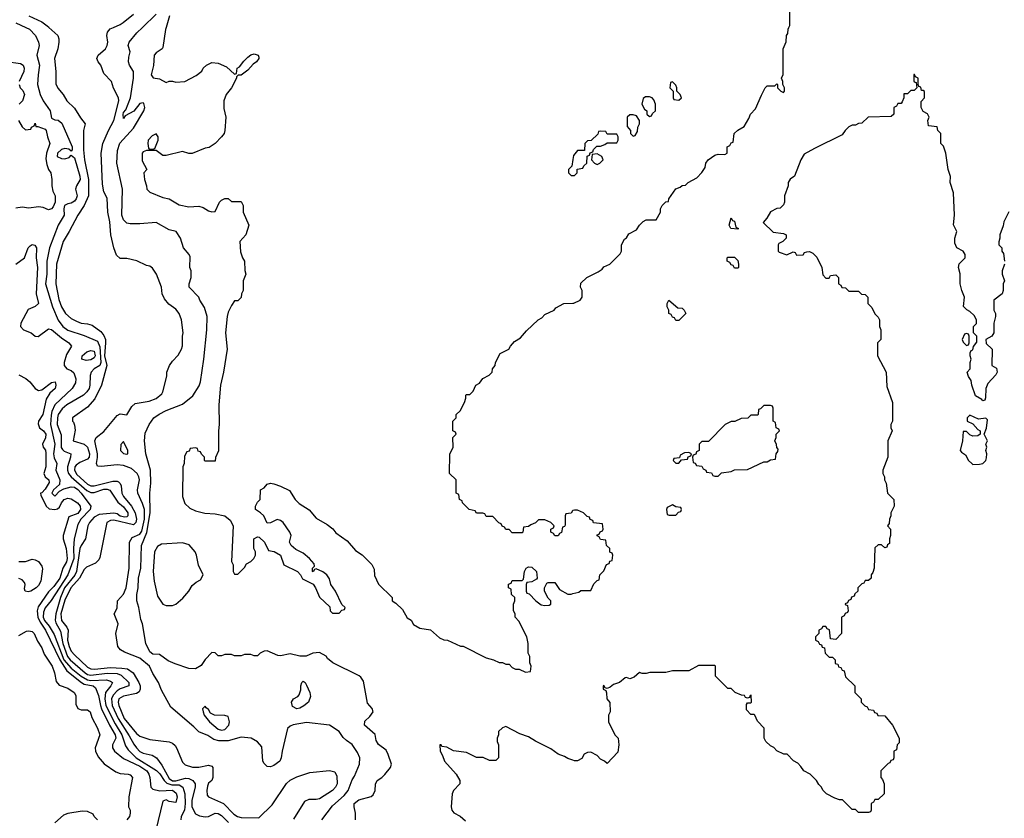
# Model space of a CAD drawing. Header units: inches. Extents: x 1793402 to 1900366, y 320852 to 470679.
# Tile 494 of 604: x 1886614 to 1892642, y 375159 to 380047. Entities that reach past the tile are written whole.
import ezdxf

# ---------------------------------------------------------------- set-up
doc = ezdxf.new("R2010")
doc.units = ezdxf.units.IN
doc.header["$MEASUREMENT"] = 0
for name, color, linetype in [('B8387', 7, 'Continuous'), ('B8388', 7, 'Continuous'), ('B8397', 7, 'Continuous'), ('B8398', 7, 'Continuous')]:
    doc.layers.add(name, color=color, linetype=linetype)

msp = doc.modelspace()

# ---------------------------------------------------------------- linework, layer by layer
at = {"layer": 'B8387', "color": 4}
for points, elevation in [([(1886652.3, 380000), (1886674, 379990), (1886710.7, 379950), (1886730.4, 379910.4), (1886732.7, 379890), (1886718.9, 379830), (1886736.5, 379770), (1886726.7, 379710), (1886723.7, 379650), (1886739.5, 379590), (1886758.7, 379550), (1886801.6, 379490), (1886810, 379444.7), (1886830, 379434.8), (1886850, 379433.4), (1886873.1, 379413.1), (1886935.5, 379270), (1886936, 379250), (1886930, 379242), (1886915.5, 379255.5), (1886890, 379259.5), (1886870, 379252.3), (1886846.4, 379230), (1886843, 379210), (1886870, 379197.6), (1886890, 379195.8), (1886916.4, 379203.6), (1886930, 379218), (1886950, 379202.8), (1886982.8, 379090), (1886984.6, 379070), (1886961.7, 379030), (1886956.5, 379010), (1886966, 378970), (1886960.5, 378950), (1886950, 378936), (1886930, 378923.7), (1886910, 378920.9), (1886888.5, 378910), (1886883.7, 378890), (1886887, 378850), (1886850.4, 378790), (1886796.5, 378650), (1886779.6, 378570), (1886779.6, 378490), (1886772, 378430), (1886815.6, 378290), (1886850, 378208), (1886879.3, 378170), (1886910, 378146.4), (1887010, 378114.4), (1887090, 378079.1), (1887104.5, 378044.5), (1887111.2, 377948.8), (1887104.9, 377930), (1887070.3, 377909.7), (1887052.7, 377890), (1887046.7, 377870), (1887043.7, 377810), (1887038.7, 377790), (1887026, 377770), (1887004.9, 377750), (1886903.8, 377690), (1886875.3, 377664.7), (1886850.3, 377630), (1886845.2, 377610), (1886844.2, 377570), (1886867.2, 377507.2), (1886869.2, 377429.2), (1886876, 377416), (1886887.4, 377407.4), (1886926.8, 377390), (1886925.5, 377370), (1886906.3, 377310), (1886906, 377290), (1886912.6, 377270), (1886928.5, 377248.5), (1887025, 377165), (1887050, 377153.2), (1887070, 377154.2), (1887130, 377174.2), (1887150, 377173.8), (1887166.8, 377166.8), (1887214.9, 377094.9), (1887250, 377065.5), (1887276, 377030), (1887276.4, 377010), (1887270, 377004.2), (1887257.1, 377002.9), (1887230, 377008.9), (1887210, 377023), (1887190, 377027.4), (1887101.7, 377018.3), (1887070, 377001.6), (1887041.6, 376970), (1887030.5, 376950), (1887018, 376870), (1886990, 376829.2), (1886983.1, 376810), (1886962.3, 376670), (1886952.3, 376647.7), (1886889.3, 376570), (1886863.2, 376510), (1886835.2, 376410), (1886832.1, 376372.1), (1886835.5, 376355.5), (1886864.2, 376304.2), (1886879, 376230), (1886907.3, 376150), (1886922.8, 376130), (1887015.6, 376050), (1887030, 376040.2), (1887050, 376034.5), (1887150, 376048.5), (1887210, 376046), (1887236, 376036), (1887282, 375990), (1887282.8, 375970), (1887230, 375951.1), (1887210, 375939.2), (1887186.1, 375913.9), (1887176.5, 375890), (1887181.1, 375850), (1887216.8, 375770), (1887285.1, 375665.1), (1887312.4, 375612.4), (1887330, 375590.4), (1887350, 375568.7), (1887370, 375558.4), (1887424.9, 375544.9), (1887451, 375530), (1887484.6, 375484.6), (1887530, 375402), (1887549.6, 375389.6), (1887570, 375388.3), (1887630, 375406), (1887650, 375402.4), (1887674.8, 375390), (1887687.7, 375370), (1887688, 375350), (1887669.1, 375270), (1887669, 375230), (1887690, 375186), (1887714.6, 375174.6), (1887750, 375168.7), (1887770, 375170.4), (1887810, 375190.5), (1887830, 375188), (1887850, 375175.5), (1887893, 375133)], 192), ([(1886793.2, 380000), (1886846.8, 379950), (1886854, 379930), (1886853.4, 379910), (1886847.7, 379870), (1886827.3, 379810), (1886834.9, 379730), (1886835.2, 379655.2), (1886848.1, 379628.1), (1886881, 379590), (1886902.8, 379550), (1886950, 379506.8), (1886986, 379446), (1887014.8, 379410), (1887004.4, 379370), (1887004.6, 379250), (1887010.3, 379190), (1887034.7, 379070), (1887035.3, 378970), (1887010, 378909.4), (1886970.4, 378850), (1886917.1, 378750), (1886879.5, 378690), (1886838.7, 378550), (1886836.5, 378430), (1886854.8, 378334.8), (1886870.4, 378290), (1886894.9, 378250), (1886930, 378219.3), (1886961.2, 378201.2), (1886990, 378190.4), (1887030, 378186.4), (1887057, 378177), (1887110, 378139.5), (1887130, 378114.4), (1887139, 378090), (1887139.8, 378070), (1887133.1, 377990), (1887148.6, 377930), (1887114.9, 377810), (1887073.7, 377726.3), (1887030, 377676), (1886938, 377610), (1886938, 377590), (1886944.5, 377584.5), (1886950, 377566), (1886954.5, 377534.5), (1886941, 377470), (1887010, 377449), (1887030.1, 377430), (1887042.6, 377390), (1887039.7, 377370), (1887030, 377357.2), (1886982.1, 377337.9), (1886960, 377320), (1886952.6, 377310), (1886950.2, 377290), (1886964.3, 377264.3), (1887030, 377203.6), (1887050, 377193.6), (1887070, 377193.4), (1887183.7, 377223.7), (1887210, 377223.1), (1887218.2, 377218.2), (1887228.9, 377208.9), (1887234.8, 377194.8), (1887239.6, 377150), (1887250.2, 377130), (1887298.6, 377070), (1887322.2, 377030), (1887329.2, 376990), (1887325.3, 376970), (1887310, 376955.6), (1887190, 376983.5), (1887170, 376981.3), (1887148, 376970), (1887104.9, 376755.1), (1887098.5, 376741.5), (1887079.3, 376720.7), (1887023.8, 376696.2), (1887010, 376681.2), (1886979.6, 376630), (1886926.4, 376570), (1886890, 376494), (1886865.9, 376410), (1886870.3, 376370), (1886902, 376330), (1886910.3, 376310), (1886907.6, 376250), (1886916.9, 376210), (1886930, 376182), (1886950, 376159.5), (1887030, 376084), (1887050, 376073.6), (1887071.3, 376071.3), (1887170, 376082.9), (1887239, 376079), (1887274.4, 376074.4), (1887308.4, 376050), (1887343.2, 375990), (1887351.2, 375970), (1887352.2, 375950), (1887345.7, 375934.3), (1887330, 375922.6), (1887250, 375906.6), (1887222, 375890), (1887216.9, 375870), (1887220.8, 375850), (1887254.3, 375770), (1887330, 375677.6), (1887350, 375662.4), (1887410, 375642), (1887530, 375627.7), (1887550, 375618.8), (1887565.5, 375605.5), (1887574.8, 375590), (1887610, 375502), (1887626.8, 375486.8), (1887672.5, 375472.5), (1887710, 375472.2), (1887770, 375484), (1887790, 375478), (1887796, 375470), (1887797.3, 375410), (1887791, 375390), (1887770, 375374), (1887763.4, 375356.6), (1887759.1, 375330), (1887761.4, 375301.4), (1887770.7, 375290.7), (1887862, 375250), (1887925.3, 375185.3), (1887947.7, 375170), (1887970, 375164), (1888078, 375162), (1888159, 375241), (1888247.3, 375372.7), (1888270, 375392.7), (1888310, 375412.7), (1888390, 375440.5), (1888510, 375452.7), (1888543.5, 375443.5), (1888556.4, 375416.4), (1888556.9, 375370), (1888547, 375350), (1888528.5, 375330), (1888450, 375278.8), (1888430, 375274.2), (1888385.3, 375274.7), (1888358.5, 375261.5), (1888290, 375154.7)], 196), ([(1888464.9, 375150), (1888530, 375235.1), (1888601.4, 375298.6), (1888626, 375330), (1888650, 375395.1), (1888663.6, 375416.4), (1888694, 375490), (1888696.3, 375530), (1888683.1, 375563.1), (1888650.3, 375610.3), (1888614.6, 375634.6), (1888594.4, 375654.4), (1888570.4, 375690.4), (1888510.4, 375730.4), (1888370, 375744.9), (1888289.4, 375730.6), (1888270, 375722.8), (1888254, 375710), (1888220.7, 375570), (1888215.1, 375530), (1888206, 375510), (1888170, 375481.6), (1888150, 375474.9), (1888130, 375477.1), (1888110, 375494), (1888102, 375510), (1888096.1, 375596.1), (1888070, 375627.3), (1888030.5, 375650.5), (1887970, 375655.5), (1887890, 375633.7), (1887834, 375634), (1887802, 375642), (1887766.4, 375666.4), (1887710, 375688), (1887679.9, 375719.9), (1887538.8, 375838.8), (1887483.2, 375943.2), (1887464.6, 375990), (1887430, 376045.5), (1887408.7, 376090), (1887350, 376140.3), (1887256.7, 376176.7), (1887231.3, 376190), (1887216, 376210), (1887202, 376290), (1887217.3, 376350), (1887192, 376410), (1887210, 376446), (1887214, 376490), (1887249.1, 376530.9), (1887265.3, 376570), (1887284.4, 376690), (1887286.7, 376850), (1887302.4, 376877.6), (1887350, 376898.7), (1887362.6, 376917.4), (1887378.1, 376990), (1887377.7, 377050), (1887366.5, 377086.5), (1887338, 377150), (1887334.9, 377170), (1887347.4, 377230), (1887344.2, 377250), (1887334.4, 377270), (1887299.7, 377299.7), (1887250, 377319), (1887210, 377322.8), (1887112.8, 377312.8), (1887090, 377314.8), (1887084.9, 377330), (1887091.3, 377368.7), (1887090.2, 377390), (1887074.4, 377470), (1887082.8, 377490), (1887130, 377526), (1887210, 377625.2), (1887230, 377635.3), (1887270, 377629), (1887301.1, 377678.9), (1887321.1, 377698.9), (1887407.1, 377712.9), (1887450, 377729.2), (1887483.5, 377756.5), (1887491, 377770), (1887515.3, 377864.7), (1887516, 377890), (1887531.3, 377930), (1887550, 377958), (1887585.4, 377994.6), (1887604.7, 378030), (1887611.1, 378051.1), (1887611.3, 378110), (1887616, 378130), (1887604, 378210), (1887590.7, 378250), (1887570, 378276), (1887527.1, 378307.1), (1887499.8, 378339.8), (1887486.8, 378370), (1887482.8, 378410), (1887450.8, 378490), (1887426.4, 378526.4), (1887410, 378538), (1887390, 378542), (1887331.1, 378571.1), (1887270, 378584.7), (1887230, 378586), (1887206.6, 378606.6), (1887190, 378651.3), (1887172.2, 378730), (1887166.4, 378810), (1887154.4, 378870), (1887150, 378954), (1887130, 378994), (1887120.4, 379040.4), (1887113.7, 379230), (1887122.4, 379290), (1887157.8, 379370), (1887191.1, 379430), (1887221.6, 379550), (1887219.1, 379570), (1887188.1, 379628.1), (1887176, 379670), (1887130, 379718), (1887111, 379770), (1887094.8, 379790), (1887086.8, 379810), (1887094, 379830), (1887138.8, 379870), (1887150, 379888.7), (1887153, 379910), (1887148, 379950), (1887152.7, 379970), (1887168.8, 379991.2), (1887188.9, 380000)], 204), ([(1888670.9, 375150.9), (1888670.8, 375190), (1888661, 375230), (1888662.8, 375250), (1888690, 375272.3), (1888766.4, 375293.6), (1888778, 375302), (1888791.3, 375330), (1888791.6, 375368.4), (1888802, 375390), (1888831.1, 375408.9), (1888850, 375428), (1888884.7, 375470), (1888891.3, 375490), (1888870.7, 375550.7), (1888856.8, 375576.8), (1888810, 375612), (1888796, 375636), (1888790, 375672), (1888724.7, 375730), (1888726.8, 375753.2), (1888758, 375782), (1888778, 375810), (1888771.6, 375831.6), (1888743.6, 375863.6), (1888719.6, 375999.6), (1888703.6, 376023.6), (1888691.6, 376031.6), (1888530.7, 376110.7), (1888498, 376138), (1888490, 376151.3), (1888450, 376174.8), (1888409.1, 376170.9), (1888368.4, 376151.6), (1888330, 376151), (1888270, 376165.5), (1888210, 376153), (1888195.2, 376155.2), (1888130, 376184.7), (1888110, 376182), (1888086, 376170), (1888070, 376154), (1888050, 376154), (1888030, 376162), (1887990, 376162), (1887970, 376154), (1887930, 376154), (1887910, 376162), (1887870, 376162), (1887850, 376154), (1887830, 376154), (1887811.3, 376171.3), (1887790, 376174), (1887750, 376132), (1887724.7, 376095.3), (1887690, 376074.8), (1887650, 376077.1), (1887565.1, 376105.1), (1887523.1, 376123.1), (1887470, 376161), (1887430, 376164.7), (1887410, 376178), (1887387.3, 376230), (1887366.8, 376350), (1887356.8, 376376.8), (1887344, 376450), (1887330.6, 376490), (1887330.5, 376530), (1887339.3, 376570), (1887341.6, 376630), (1887354.9, 376690), (1887359.5, 376830), (1887392.3, 376907.7), (1887413, 377030), (1887410.6, 377150), (1887417.1, 377210), (1887414.9, 377290), (1887386, 377390), (1887379.3, 377470), (1887383.4, 377516.6), (1887406, 377570), (1887436, 377610), (1887467.1, 377632.9), (1887510, 377654.5), (1887610, 377694.5), (1887674, 377746), (1887712.8, 377807.2), (1887720.7, 377830), (1887742, 377970), (1887759.1, 378150), (1887762, 378230), (1887745.2, 378285.2), (1887718, 378330), (1887711.3, 378350), (1887652, 378410), (1887651.3, 378430), (1887664.7, 378470), (1887664.7, 378510), (1887656, 378530), (1887656.9, 378596.9), (1887652, 378610), (1887618, 378650), (1887598, 378710), (1887572, 378750), (1887530, 378761), (1887450, 378806), (1887350, 378798.8), (1887290, 378798), (1887270, 378802), (1887250, 378822), (1887238.8, 378850), (1887243, 379010), (1887208.9, 379168.9), (1887213.4, 379246.6), (1887228.2, 379291.8), (1887310, 379384), (1887374.8, 379490), (1887381, 379510), (1887374.8, 379534.8), (1887370, 379538), (1887350, 379534.8), (1887312.9, 379487.1), (1887260.2, 379459.8), (1887250, 379442), (1887246.9, 379466.9), (1887250, 379479), (1887263.4, 379496.6), (1887292.2, 379570), (1887310.6, 379690), (1887310.8, 379730), (1887286.8, 379770), (1887280.7, 379790), (1887282, 379818), (1887291, 379850), (1887278.8, 379890), (1887284, 379910), (1887332.3, 379967.7), (1887365.9, 380000)], 208), ([(1887510.7, 380000), (1887507.1, 379987.1), (1887490, 379878), (1887486, 379870), (1887450, 379845.2), (1887437.3, 379830), (1887432.7, 379767.3), (1887418.8, 379710), (1887430.9, 379690.9), (1887470, 379684.7), (1887510, 379662), (1887530, 379671.3), (1887550, 379671.3), (1887570, 379664.7), (1887626, 379670), (1887693.6, 379706.4), (1887728.4, 379731.6), (1887738, 379750), (1887758, 379770), (1887790, 379784.7), (1887830, 379782), (1887879.6, 379759.6), (1887930, 379714), (1887942, 379718), (1887946, 379750), (1887960.4, 379759.6), (1887985.6, 379794.4), (1888010, 379818), (1888030, 379832), (1888050, 379838), (1888074, 379830), (1888078, 379818), (1888078, 379810), (1888064.7, 379790), (1888044.5, 379775.5), (1888010, 379739), (1887970, 379708.7), (1887952, 379708), (1887942, 379698), (1887942, 379690), (1887910.8, 379630), (1887878.8, 379590), (1887864, 379550), (1887864.5, 379504.5), (1887876, 379450), (1887871, 379370), (1887866, 379350), (1887850.6, 379329.4), (1887810, 379288.7), (1887774.4, 379265.6), (1887750, 379261.2), (1887670, 379229.2), (1887650, 379229.2), (1887610, 379241.2), (1887510, 379215.3), (1887490, 379215.3), (1887450, 379246), (1887390, 379246), (1887370, 379238), (1887364.7, 379230), (1887363.6, 379183.6), (1887392, 379130), (1887374, 379110), (1887378, 379070), (1887391.3, 379030), (1887392, 379010), (1887411.1, 378991.1), (1887490, 378958.8), (1887530, 378950.8), (1887590, 378914.8), (1887650, 378902), (1887710, 378906.8), (1887738, 378898), (1887770, 378878), (1887790, 378872), (1887810, 378874), (1887838, 378930), (1887850, 378942), (1887870, 378952), (1887890, 378952), (1887910, 378934), (1887970, 378934), (1887982, 378910), (1887982, 378870), (1888018, 378790), (1887998, 378730), (1887962, 378690), (1887966.4, 378626.4), (1887978, 378590), (1887991.3, 378570), (1887991.6, 378511.6), (1887998, 378490), (1887982, 378450), (1887982, 378390), (1887972, 378370), (1887970, 378346), (1887950, 378326), (1887930, 378326), (1887910, 378298), (1887890, 378258), (1887884, 378230), (1887874, 378130), (1887884.9, 378030), (1887862, 377890), (1887844, 377810), (1887834, 377690), (1887836, 377570), (1887831.3, 377531.3), (1887831.1, 377408.9), (1887812.7, 377367.3), (1887810, 377346), (1887750, 377346), (1887746, 377350), (1887746, 377370), (1887727.3, 377387.3), (1887722, 377402), (1887707.3, 377407.3), (1887702, 377422), (1887690, 377426), (1887658, 377422), (1887652.7, 377407.3), (1887638, 377402), (1887623.6, 377376.4), (1887622, 377330), (1887614, 377310), (1887611.1, 377128.9), (1887626.2, 377086.2), (1887656.8, 377056.8), (1887690, 377041), (1887747.1, 377027.1), (1887810, 377022.8), (1887870, 377011), (1887903.5, 376983.5), (1887921, 376950), (1887911.6, 376731.6), (1887922, 376710), (1887922, 376670), (1887930, 376654), (1887950, 376654), (1887990, 376694), (1888003.1, 376716.9), (1888030, 376732), (1888048, 376750), (1888058, 376770), (1888058, 376790), (1888048, 376810), (1888048, 376870), (1888070, 376882), (1888079.6, 376879.6), (1888112, 376850), (1888138, 376798), (1888171.6, 376791.6), (1888210.8, 376770.8), (1888232, 376710), (1888314, 376670), (1888334, 376650), (1888345.4, 376625.4), (1888410, 376592), (1888424.7, 376570), (1888450, 376512), (1888512.7, 376452.7), (1888514, 376430), (1888530, 376414), (1888570, 376414), (1888587.3, 376432.7), (1888602, 376438), (1888606, 376450), (1888587.3, 376467.3), (1888548, 376550), (1888518, 376590), (1888510, 376626), (1888495.3, 376650), (1888470, 376668), (1888430, 376686), (1888418, 376682), (1888410, 376668), (1888406, 376670), (1888406, 376690), (1888418, 376702), (1888416.4, 376716.4), (1888388, 376750), (1888350, 376782), (1888304.1, 376804.1), (1888275.3, 376830), (1888266, 376850), (1888275.3, 376890), (1888268.7, 376910), (1888228, 376970), (1888210, 376982), (1888190, 376988), (1888150, 376968), (1888130, 376966), (1888108, 377010), (1888088, 377030), (1888058, 377050), (1888058, 377070), (1888070, 377094), (1888086, 377110), (1888088, 377170), (1888110, 377182), (1888130, 377204.7), (1888150, 377211), (1888170, 377206), (1888211.6, 377191.6), (1888265.4, 377165.4), (1888301, 377110), (1888325.2, 377085.2), (1888386.8, 377046.8), (1888430, 376996), (1888497.1, 376957.1), (1888530.5, 376930.5), (1888550, 376906), (1888618, 376858), (1888670, 376798), (1888710, 376772), (1888770, 376712), (1888783.6, 376683.6), (1888786, 376646), (1888810, 376592), (1888894, 376510), (1888894, 376490), (1888916.9, 376476.9), (1888956.9, 376436.9), (1888985.4, 376385.4), (1889011.1, 376371.1), (1889025.4, 376345.4), (1889063.6, 376323.6), (1889130, 376312), (1889183.6, 376263.6), (1889210, 376252), (1889234, 376250), (1889312.7, 376212.7), (1889330, 376212), (1889470, 376142), (1889514, 376130), (1889550, 376112), (1889570, 376112), (1889590, 376102), (1889610, 376102), (1889630, 376082), (1889650, 376072), (1889671.6, 376071.6), (1889710, 376054), (1889742, 376058), (1889746, 376090), (1889738, 376110), (1889738, 376150), (1889728, 376170), (1889728, 376230), (1889718, 376270), (1889670, 376366), (1889648, 376390), (1889648, 376410), (1889638, 376430), (1889638, 376470), (1889646, 376490), (1889646, 376510), (1889626, 376530), (1889622, 376562), (1889606, 376570), (1889607.3, 376592.7), (1889622, 376598), (1889630, 376614), (1889690, 376614), (1889698, 376622), (1889704, 376670), (1889715.3, 376690), (1889730, 376698.8), (1889750, 376696), (1889778, 376670), (1889782, 376630), (1889778, 376622), (1889750, 376606), (1889718, 376602), (1889714, 376590), (1889714, 376550), (1889718, 376538), (1889732.7, 376532.7), (1889774, 376490), (1889806.4, 376466.4), (1889830, 376462), (1889856.4, 376463.6), (1889866, 376470), (1889866, 376490), (1889850, 376506), (1889826, 376550), (1889826, 376570), (1889842, 376598), (1889850, 376602), (1889890, 376602), (1889919.6, 376559.6), (1889970, 376532), (1889990, 376532), (1890000, 376534.5)], 212), ([(1886531.6, 379791.6), (1886619.9, 379779.9), (1886634.8, 379770), (1886640.7, 379750), (1886638.8, 379730), (1886611, 379670)], 188), ([(1886611.3, 379650), (1886618, 379630), (1886633.7, 379613.7), (1886644, 379590), (1886631, 379550), (1886611.3, 379530)], 188), ([(1886606, 379430), (1886630, 379392), (1886650, 379374), (1886682, 379378), (1886686, 379390), (1886702, 379398), (1886710, 379414), (1886714, 379394), (1886726, 379394), (1886770, 379377.3), (1886776.3, 379370), (1886784.4, 379330), (1886799.3, 379290), (1886778.4, 379230), (1886775.3, 379195.3), (1886780.4, 379160.4), (1886791.1, 379131.1), (1886804.7, 379110), (1886811, 379070), (1886810.8, 379030), (1886818, 378998), (1886830.7, 378970), (1886830.5, 378930.5), (1886818.5, 378901.5), (1886810, 378888.7), (1886790, 378884), (1886757.5, 378897.5), (1886730, 378902.7), (1886670, 378894.5), (1886630, 378900.9), (1886590, 378893.2)], 188), ([(1890000, 379191.5), (1889994, 379150), (1889974, 379130), (1889974, 379110), (1889990, 379094), (1890000, 379094)], 216), ([(1886590, 378551), (1886644, 378590), (1886665.2, 378650), (1886677.5, 378662.5), (1886690, 378671), (1886706.8, 378666.8), (1886716.3, 378650), (1886715.5, 378590), (1886723.1, 378530), (1886714.4, 378370), (1886730.4, 378310), (1886710, 378292), (1886665.8, 378274.2), (1886621.6, 378190), (1886618.8, 378170), (1886638, 378150), (1886684.7, 378130), (1886710, 378110.7), (1886727.3, 378107.3), (1886790, 378154.8), (1886810, 378150.8), (1886870, 378099.5), (1886916, 378070), (1886930.8, 378050), (1886901.4, 377998.6), (1886886.8, 377950), (1886886, 377930), (1886902, 377910), (1886930, 377901), (1886945.5, 377885.5), (1886957.1, 377850), (1886955.6, 377824.4), (1886936.3, 377790), (1886830.2, 377689.8), (1886810.2, 377650), (1886806.4, 377626.4), (1886802.6, 377570), (1886828.9, 377448.9), (1886821.3, 377390), (1886826.1, 377366.1), (1886842.4, 377330), (1886836.4, 377290), (1886859.5, 377230), (1886857, 377203), (1886821.6, 377170), (1886810.7, 377150), (1886830, 377130.7), (1886857.6, 377162.4), (1886884.2, 377175.8), (1886930, 377188.9), (1886950, 377185.3), (1886970, 377172.6), (1886991.5, 377150), (1887050.8, 377070), (1887046, 377050), (1886987.6, 376990), (1886970, 376957.2), (1886947.9, 376870), (1886943.5, 376810), (1886945.8, 376750), (1886908.9, 376650), (1886807.1, 376492.9), (1886770, 376447), (1886759.2, 376420.8), (1886757.6, 376390), (1886766.5, 376370), (1886795.5, 376335.5), (1886824.5, 376284.5), (1886885, 376130), (1886930, 376078), (1886990.3, 376030), (1887030, 376006.3), (1887050, 376003), (1887146, 376006), (1887170, 375999.1), (1887182.8, 375990), (1887173, 375970), (1887140.3, 375930), (1887135.2, 375890), (1887140.7, 375850), (1887198.1, 375738.1), (1887239.2, 375670), (1887262.8, 375602.8), (1887278.9, 375578.9), (1887327.2, 375530), (1887451.4, 375451.4), (1887471.8, 375431.8), (1887498.6, 375390), (1887514.8, 375374.8), (1887545.1, 375365.1), (1887590, 375363.5), (1887613.1, 375350), (1887625, 375310), (1887627.3, 375250), (1887622.4, 375210), (1887603.8, 375170), (1887600.5, 375150)], 188), ([(1890000, 377042.7), (1889998, 377042), (1889990, 377026), (1889958, 377022), (1889954, 377010), (1889952.7, 376952.7), (1889950, 376946), (1889938, 376942), (1889931.6, 376908.4), (1889918, 376902), (1889910, 376888), (1889890, 376888), (1889882, 376902), (1889866, 376910), (1889866, 376930), (1889882, 376938), (1889886, 376950), (1889866, 376970), (1889830, 376986), (1889790, 376986), (1889772.7, 376967.3), (1889743.6, 376956.4), (1889730, 376946), (1889698, 376942), (1889694, 376910), (1889690, 376906), (1889630, 376906), (1889610, 376926), (1889590, 376926), (1889582, 376942), (1889567.3, 376947.3), (1889562, 376962), (1889547.3, 376967.3), (1889510, 377006), (1889470, 377006), (1889462, 377022), (1889450, 377026), (1889410, 377026), (1889402, 377042), (1889366, 377050), (1889326, 377090), (1889322, 377102), (1889306, 377110), (1889302, 377142), (1889286, 377150), (1889286, 377230), (1889246, 377270), (1889247.3, 377387.3), (1889268, 377430), (1889266, 377490), (1889286, 377510), (1889282, 377522), (1889266, 377530), (1889266, 377590), (1889286, 377610), (1889286, 377630), (1889310, 377654), (1889336.4, 377703.6), (1889346, 377730), (1889346, 377750), (1889350, 377754), (1889370, 377754), (1889390, 377774), (1889406, 377810), (1889430, 377822), (1889449.2, 377850.8), (1889488.4, 377871.6), (1889506, 377890), (1889508, 377910), (1889526, 377930), (1889528, 377950), (1889556.4, 378003.6), (1889608.4, 378031.6), (1889618, 378050), (1889643.1, 378076.9), (1889680.4, 378099.6), (1889716.4, 378143.6), (1889788.9, 378211.1), (1889810, 378222), (1889830, 378242), (1889886, 378270), (1889896.4, 378283.6), (1889946, 378310), (1890000, 378312.3)], 212), ([(1886610, 377874), (1886651.9, 377851.9), (1886677.3, 377830), (1886710, 377791), (1886730, 377778), (1886750, 377782), (1886810, 377826), (1886830.8, 377830), (1886834.8, 377810), (1886830.6, 377790), (1886798, 377762), (1886775.5, 377724.5), (1886756.5, 377630), (1886730.3, 377590), (1886726.6, 377573.4), (1886734.9, 377550), (1886760.4, 377530), (1886774, 377510), (1886772.8, 377487.2), (1886753.4, 377450), (1886757.3, 377430), (1886771.7, 377411.7), (1886773.4, 377393.4), (1886773.4, 377310), (1886761.6, 377270), (1886770.6, 377250), (1886792.4, 377230), (1886794.6, 377214.6), (1886770, 377173.3), (1886750, 377152.3), (1886742, 377150), (1886743.5, 377136.5), (1886776.5, 377070), (1886793.8, 377053.8), (1886829.7, 377050.3), (1886845.7, 377054.3), (1886857, 377063), (1886870, 377090.5), (1886885.6, 377110), (1886910, 377119.5), (1886930, 377114.9), (1886968.2, 377090), (1886984.2, 377070), (1886987.4, 377050), (1886970, 377024.7), (1886915.3, 377004.7), (1886880.5, 376890), (1886880.5, 376870), (1886899.5, 376810), (1886905.7, 376750), (1886901.3, 376730), (1886878.5, 376690), (1886860.2, 376630), (1886822.6, 376577.4), (1886790, 376544.7), (1886727.3, 376452.7), (1886721.6, 376430), (1886725.2, 376390), (1886739.3, 376359.3), (1886772.1, 376310), (1886859.5, 376130), (1886902, 376062), (1886993.4, 375990), (1887010, 375981), (1887064.9, 375970), (1887078, 375958), (1887097.1, 375910), (1887108.2, 375850), (1887116.1, 375830), (1887164.3, 375730), (1887199.2, 375670), (1887202, 375650), (1887182.8, 375610), (1887181.5, 375590), (1887194.9, 375570), (1887250, 375524.9), (1887350, 375479.3), (1887391.7, 375450), (1887405.3, 375430), (1887410.7, 375410), (1887418, 375350), (1887430, 375338), (1887472.9, 375327.1), (1887550, 375331.2), (1887572.7, 375312.7), (1887578.4, 375290), (1887570, 375255.3), (1887530, 375262.7), (1887510, 375273.2), (1887490, 375264), (1887447, 375087)], 184), ([(1886610, 376732), (1886650, 376732), (1886690, 376744.7), (1886710, 376741), (1886730, 376730.8), (1886750, 376702), (1886753.4, 376686.6), (1886744.7, 376610), (1886730, 376584), (1886716, 376570), (1886682, 376550), (1886665.2, 376545.2), (1886648.7, 376548.7), (1886644, 376564), (1886648.7, 376590), (1886643.1, 376603.1), (1886630, 376618), (1886610, 376628)], 176), ([(1886610, 376278), (1886656, 376304), (1886670, 376307.3), (1886690, 376303), (1886703, 376290), (1886724, 376244), (1886750, 376202.8), (1886764.7, 376164.7), (1886812.2, 376090), (1886827.7, 376050), (1886836.7, 375996.7), (1886855.2, 375975.2), (1886910, 375956.3), (1886946.8, 375930), (1886957.1, 375910), (1886958, 375858), (1886970.5, 375830.5), (1886990, 375824), (1887030, 375822.8), (1887046, 375810), (1887056.4, 375776.4), (1887090, 375711), (1887104.9, 375670), (1887077.1, 375590), (1887078, 375570), (1887094.9, 375534.9), (1887131.8, 375491.8), (1887202.8, 375442.8), (1887230, 375432.7), (1887278, 375430), (1887290, 375424.9), (1887304.9, 375410), (1887281.6, 375290), (1887281, 375230), (1887291, 375210), (1887291.3, 375190), (1887286, 375170), (1887270, 375149)], 176), ([(1890000, 375514.7), (1889970, 375524.7), (1889950, 375538), (1889910, 375552), (1889865.4, 375585.4), (1889771.1, 375631.1), (1889730, 375658), (1889676.9, 375676.9), (1889590, 375722), (1889570, 375714), (1889546, 375690), (1889546, 375670), (1889538, 375650), (1889538, 375630), (1889546, 375610), (1889546, 375530), (1889530, 375514), (1889490, 375514), (1889451.1, 375531.1), (1889410, 375532), (1889350, 375562), (1889270, 375572), (1889230, 375594), (1889198, 375598), (1889194, 375610), (1889186, 375610), (1889188, 375570), (1889203.1, 375543.1), (1889214, 375510), (1889286, 375430), (1889309.3, 375390), (1889309.2, 375370), (1889269.3, 375330), (1889260.9, 375310), (1889256, 375230), (1889259, 375210), (1889272.9, 375192.9), (1889310, 375173.2), (1889343.3, 375143.3)], 208), ([(1887090, 375149.6), (1887069.4, 375170), (1887063.7, 375183.7), (1887030, 375200.9), (1886997.3, 375202.7), (1886910, 375189.6), (1886882, 375178), (1886828.7, 375131.3)], 176)]:
    msp.add_lwpolyline(points, dxfattribs=dict(at, elevation=elevation))
for points, elevation in [([(1887450, 379348), (1887424.5, 379335.5), (1887401, 379310), (1887398, 379290), (1887402, 379262), (1887410, 379254), (1887430, 379254), (1887442, 379258), (1887462, 379310), (1887462, 379330)], 212), ([(1887022, 377962), (1886995.3, 377970), (1886996, 377990), (1887025.6, 378014.4), (1887050, 378022), (1887070, 378017.6), (1887076.5, 377990), (1887070, 377977.6), (1887050, 377965.1)], 188), ([(1887250, 377466), (1887232.7, 377447.3), (1887232, 377410), (1887250, 377392), (1887270, 377387.3), (1887275.3, 377390), (1887277.2, 377410)], 208), ([(1887610, 376845.2), (1887482.4, 376837.6), (1887457.1, 376822.9), (1887440.5, 376790), (1887432, 376670), (1887437, 376610), (1887458.4, 376518.4), (1887490, 376471), (1887510, 376462.8), (1887550, 376462.8), (1887570, 376471), (1887613.8, 376506.2), (1887649, 376550), (1887670, 376584.7), (1887694.6, 376605.4), (1887720.4, 376619.6), (1887738, 376650), (1887708.9, 376708.9), (1887697.2, 376770), (1887689, 376790), (1887652.5, 376832.5)], 212), ([(1888310, 375829.3), (1888284.5, 375844.5), (1888279, 375870), (1888289.5, 375890.5), (1888316, 375904), (1888325.2, 375914.8), (1888334.6, 375945.4), (1888335.3, 375970), (1888342, 375990), (1888350, 375998), (1888362, 375990), (1888370, 375974), (1888390.8, 375930), (1888395.3, 375904.7), (1888382, 375870), (1888353.2, 375846.8), (1888330, 375834)], 204), ([(1887750, 375846), (1887734, 375830), (1887738, 375810), (1887744, 375790), (1887776, 375750), (1887830, 375704.9), (1887850, 375699.3), (1887870, 375703), (1887894.5, 375730), (1887899.5, 375750), (1887890, 375782), (1887870, 375789.2), (1887806, 375790), (1887783.1, 375803.1), (1887770, 375826), (1887755.3, 375835.3)], 208)]:
    msp.add_lwpolyline(points, close=True, dxfattribs=dict(at, elevation=elevation))
at = {"layer": 'B8388', "color": 4}
for points, elevation in [([(1886670, 380070.8), (1886750, 380033.4), (1886790, 380003), (1886793.2, 380000)], 196), ([(1887188.9, 380000), (1887230, 380018), (1887246.8, 380030), (1887310, 380080.9)], 204), ([(1887365.9, 380000), (1887450, 380080.9)], 208), ([(1887530.5, 380070), (1887510.7, 380000)], 212), ([(1886590, 380028.7), (1886652.3, 380000)], 192)]:
    msp.add_lwpolyline(points, dxfattribs=dict(at, elevation=elevation))
at = {"layer": 'B8397', "color": 4}
for points, elevation in [([(1890000, 378312.3), (1890007.3, 378312.7), (1890046, 378330), (1890058, 378350), (1890058, 378390), (1890048, 378410), (1890050, 378434), (1890086, 378470), (1890156.4, 378503.6), (1890180.4, 378519.6), (1890190, 378534), (1890226, 378550), (1890290, 378614), (1890298, 378630), (1890298, 378670), (1890316.4, 378703.6), (1890328.4, 378711.6), (1890343.1, 378736.9), (1890390, 378762), (1890408, 378790), (1890430, 378812), (1890450, 378822), (1890510, 378822), (1890538, 378870), (1890538, 378890), (1890548, 378910), (1890570, 378932), (1890586, 378934), (1890588, 378950), (1890630, 379012), (1890658, 379022), (1890670, 379032), (1890690, 379034), (1890706, 379050), (1890760.4, 379079.6), (1890790, 379112), (1890810, 379142), (1890815.3, 379170), (1890828, 379190), (1890870, 379218), (1890890, 379224.7), (1890930, 379222), (1890946, 379230), (1890946, 379270), (1890962, 379278), (1890970, 379294), (1890982, 379298), (1890988, 379350), (1891010, 379372), (1891050, 379394), (1891078, 379442), (1891088.7, 379470), (1891118, 379502), (1891154.6, 379585.4), (1891178, 379630), (1891190, 379642), (1891238, 379642), (1891250, 379654), (1891254, 379650), (1891254, 379630), (1891274, 379610), (1891290, 379602), (1891295.3, 379610), (1891295.3, 379630), (1891286, 379650), (1891286, 379670), (1891278, 379690), (1891288.4, 379711.6), (1891288, 379870), (1891307.3, 379912.7), (1891308, 379950), (1891316.4, 379963.6), (1891318, 379990), (1891322.8, 380000)], 212), ([(1892642, 378550), (1892628, 378510), (1892628, 378490), (1892642, 378450), (1892635.3, 378430), (1892635.3, 378390), (1892628, 378370), (1892578, 378330), (1892578, 378270), (1892588, 378250), (1892588, 378230), (1892578, 378190), (1892578, 378130), (1892566, 378110), (1892528, 378090), (1892530, 378066), (1892568, 378030), (1892566, 377930), (1892594.6, 377914.6), (1892598, 377890), (1892590, 377874), (1892540.4, 377819.6), (1892528, 377790), (1892527.3, 377732.7), (1892522, 377718), (1892510, 377714), (1892503.6, 377723.6), (1892466, 377746), (1892442, 377810), (1892439.6, 377839.6), (1892423.6, 377863.6), (1892414, 377890), (1892432, 377910), (1892432, 377950), (1892438, 377970), (1892432, 377990), (1892432.7, 378007.3), (1892438, 378022), (1892450, 378026), (1892452.7, 378047.3), (1892472.7, 378072.7), (1892474, 378110), (1892454, 378130), (1892454, 378170), (1892471.6, 378188.4), (1892472, 378210), (1892456.9, 378236.9), (1892430, 378262), (1892411.6, 378271.6), (1892392.7, 378292.7), (1892398, 378350), (1892381, 378390), (1892372, 378430), (1892371.3, 378491.3), (1892362, 378530), (1892366.4, 378553.6), (1892402, 378590), (1892402, 378610), (1892390, 378631.3), (1892351.6, 378651.6), (1892339.6, 378679.6), (1892338, 378710), (1892351.3, 378750), (1892331.1, 378791.1), (1892336, 378850), (1892331.6, 378988.4), (1892311.3, 379050), (1892311.6, 379088.4), (1892298, 379130), (1892284.7, 379230), (1892270, 379274), (1892254, 379290), (1892254, 379350), (1892234, 379370), (1892231.6, 379391.6), (1892178, 379398), (1892174, 379430), (1892182, 379450), (1892171.1, 379471.1), (1892145.4, 379485.4), (1892132, 379510), (1892132.7, 379547.3), (1892154, 379570), (1892152.7, 379607.3), (1892146, 379614), (1892134, 379614), (1892130, 379634), (1892118, 379638), (1892114, 379650), (1892114, 379690), (1892098, 379698), (1892092.7, 379712.7), (1892087.3, 379712.7), (1892087.3, 379672.7), (1892090, 379666), (1892102, 379662), (1892106, 379630), (1892090, 379614), (1892070, 379614), (1892050, 379594), (1892027.3, 379592.7), (1892026, 379570), (1892016.4, 379543.6), (1892010, 379534), (1891990, 379534), (1891982, 379518), (1891966, 379510), (1891966, 379470), (1891950, 379454), (1891808.4, 379451.6), (1891770, 379414), (1891748.4, 379411.6), (1891730, 379402), (1891710, 379402), (1891690, 379392), (1891668, 379370), (1891650, 379342), (1891480.4, 379259.6), (1891416.4, 379223.6), (1891395.3, 379190), (1891358, 379090), (1891330, 379072), (1891318, 379050), (1891318, 379030), (1891295.3, 378970), (1891295.3, 378930), (1891290, 378914), (1891270, 378894), (1891248.4, 378891.6), (1891210, 378872), (1891188.4, 378831.6), (1891166, 378806), (1891227.3, 378747.3), (1891290, 378738), (1891306, 378730), (1891306, 378710), (1891286, 378690), (1891262, 378678), (1891258, 378670), (1891258, 378630), (1891264, 378624), (1891310, 378608), (1891350, 378626), (1891362, 378622), (1891370, 378606), (1891410, 378608), (1891418, 378622), (1891432.7, 378627.3), (1891450, 378628), (1891470, 378618), (1891493.6, 378593.6), (1891524, 378530), (1891530, 378486), (1891550, 378466), (1891570, 378466), (1891578, 378482), (1891610, 378486), (1891626, 378470), (1891626, 378430), (1891642, 378422), (1891647.3, 378407.3), (1891670, 378406), (1891690, 378386), (1891750, 378386), (1891767.3, 378367.3), (1891790, 378366), (1891806, 378350), (1891806, 378310), (1891830, 378286), (1891850, 378246), (1891870, 378226), (1891878, 378210), (1891878, 378170), (1891886, 378150), (1891886, 378090), (1891866, 378070), (1891866, 377990), (1891918, 377890), (1891923.1, 377803.1), (1891956.4, 377703.6), (1891958, 377590), (1891948, 377570), (1891948, 377550), (1891955.3, 377530), (1891928, 377470), (1891928, 377370), (1891898, 377290), (1891898, 377270), (1891908, 377250), (1891908, 377230), (1891918, 377210), (1891926, 377150), (1891966, 377110), (1891968, 377070), (1891948, 377030), (1891948, 377010), (1891938, 376990), (1891936.4, 376963.6), (1891926, 376950), (1891946, 376930), (1891946, 376890), (1891938, 376870), (1891938, 376842), (1891927.3, 376832.7), (1891922, 376818), (1891910, 376814), (1891890, 376834), (1891870, 376834), (1891850, 376814), (1891846, 376690), (1891836.4, 376663.6), (1891826, 376650), (1891826, 376630), (1891810, 376614), (1891790, 376614), (1891782, 376598), (1891770, 376594), (1891746, 376570), (1891746, 376550), (1891727.3, 376532.7), (1891722, 376518), (1891707.3, 376512.7), (1891702, 376498), (1891687.3, 376492.7), (1891682, 376478), (1891667.3, 376472.7), (1891667.3, 376467.3), (1891682, 376462), (1891686, 376430), (1891682, 376418), (1891667.3, 376412.7), (1891662, 376398), (1891646, 376390), (1891646, 376290), (1891610, 376254), (1891578, 376258), (1891572.7, 376312.7), (1891558, 376318), (1891550, 376334), (1891530, 376334), (1891522, 376318), (1891506, 376310), (1891506, 376290), (1891486, 376270), (1891486, 376250), (1891502, 376242), (1891510, 376226), (1891522, 376222), (1891527.3, 376207.3), (1891542, 376202), (1891546, 376170), (1891570, 376146), (1891590, 376146), (1891606, 376130), (1891607.3, 376107.3), (1891622, 376102), (1891627.3, 376087.3), (1891642, 376082), (1891650, 376066), (1891662, 376062), (1891670, 376026), (1891726, 375970), (1891726, 375930), (1891766, 375890), (1891766, 375870), (1891787.3, 375847.3), (1891802, 375842), (1891810, 375826), (1891842, 375822), (1891847.3, 375807.3), (1891862, 375802), (1891868.4, 375788.4), (1891910, 375786), (1891958, 375730), (1891998, 375650), (1891998, 375622), (1891986, 375610), (1891982, 375578), (1891966, 375570), (1891966, 375530), (1891962, 375518), (1891947.3, 375512.7), (1891942, 375498), (1891930, 375494), (1891886, 375450), (1891886, 375410), (1891896.4, 375396.4), (1891906, 375370), (1891906, 375310), (1891870, 375274), (1891850, 375274), (1891842, 375258), (1891826, 375250), (1891826, 375210), (1891822, 375198), (1891810, 375194), (1891750, 375194), (1891730, 375214), (1891710, 375214), (1891651.6, 375271.6), (1891632.7, 375272.7), (1891603.6, 375283.6), (1891554, 375310), (1891531.6, 375331.6), (1891522, 375350), (1891505.4, 375365.4), (1891492, 375390), (1891470, 375414), (1891454, 375430), (1891414, 375450), (1891396.9, 375476.9), (1891376.9, 375496.9), (1891351.6, 375511.6), (1891311.6, 375551.6), (1891292.7, 375552.7), (1891250, 375572), (1891230, 375592), (1891210, 375602), (1891182, 375630), (1891172, 375650), (1891171.6, 375711.6), (1891130, 375754), (1891114, 375790), (1891110, 375794), (1891090, 375794), (1891063.6, 375823.6), (1891063.6, 375856.4), (1891070, 375866), (1891090, 375866), (1891094, 375870), (1891092.7, 375912.7), (1891086, 375910), (1891082, 375898), (1891070, 375894), (1891058, 375898), (1891051.6, 375911.6), (1891032.7, 375912.7), (1890994, 375930), (1890970, 375954), (1890950, 375954), (1890874, 376030), (1890874, 376090), (1890870, 376094), (1890770, 376094), (1890710, 376062), (1890610, 376062), (1890570, 376052), (1890471.6, 376051.6), (1890450, 376044.7), (1890424.7, 376044.7), (1890408.4, 376051.6), (1890376.4, 376023.6), (1890350, 376014), (1890330, 376022), (1890320.4, 376019.6), (1890286, 375990), (1890250, 375978), (1890230, 375962), (1890210, 375954), (1890198, 375958), (1890190, 375972), (1890186, 375970), (1890186, 375950), (1890202, 375942), (1890207.3, 375927.3), (1890208, 375890), (1890227.3, 375867.3), (1890228, 375810), (1890218, 375790), (1890218, 375750), (1890258, 375670), (1890278, 375650), (1890282, 375610), (1890276.4, 375563.6), (1890210, 375494), (1890194, 375510), (1890170, 375522), (1890150, 375544.7), (1890110, 375564.7), (1890090, 375562), (1890070, 375552), (1890054.6, 375525.4), (1890030, 375511.3), (1890010, 375511.3), (1890000, 375514.7)], 208), ([(1890000, 379094), (1890010, 379094), (1890026, 379110), (1890027.3, 379132.7), (1890062, 379138), (1890067.3, 379152.7), (1890086, 379170), (1890087.3, 379212.7), (1890102, 379218), (1890107.3, 379232.7), (1890122, 379238), (1890127.3, 379252.7), (1890147.3, 379272.7), (1890170, 379274), (1890196.4, 379283.6), (1890210, 379294), (1890270, 379294), (1890278, 379310), (1890278, 379330), (1890270, 379346), (1890210, 379346), (1890202, 379362), (1890170, 379366), (1890158, 379362), (1890152.7, 379347.3), (1890112.7, 379307.3), (1890090, 379306), (1890074, 379290), (1890072.7, 379247.3), (1890030, 379246), (1890003.6, 379216.4), (1890000, 379191.5)], 216), ([(1892668.7, 378871.3), (1892638, 378810), (1892634.6, 378785.4), (1892615.3, 378730), (1892615.3, 378710), (1892608.4, 378688.4), (1892608.4, 378668.4), (1892626, 378650), (1892626, 378630), (1892636.4, 378616.4), (1892642, 378570)], 208), ([(1890000, 376534.5), (1890036.4, 376543.6), (1890050, 376554), (1890110, 376554), (1890130, 376594), (1890150, 376614), (1890162, 376618), (1890166, 376650), (1890190, 376674), (1890207.3, 376712.7), (1890222, 376718), (1890227.3, 376732.7), (1890242, 376738), (1890246, 376770), (1890242, 376782), (1890227.3, 376787.3), (1890226, 376810), (1890206, 376830), (1890202, 376862), (1890170, 376866), (1890162, 376882), (1890148.4, 376888.4), (1890150, 376894), (1890162, 376898), (1890167.3, 376912.7), (1890182, 376918), (1890186, 376930), (1890182, 376962), (1890127.3, 376967.3), (1890122, 376982), (1890107.3, 376987.3), (1890102, 377002), (1890087.3, 377007.3), (1890066, 377030), (1890030, 377046), (1890010, 377046), (1890000, 377042.7)], 212)]:
    msp.add_lwpolyline(points, dxfattribs=dict(at, elevation=elevation))
for points, elevation in [([(1890610, 379666), (1890598, 379662), (1890594, 379630), (1890614, 379610), (1890614, 379570), (1890618, 379558), (1890650, 379554), (1890666, 379570), (1890658, 379590), (1890638, 379610), (1890638, 379630), (1890630, 379646)], 216), ([(1890470, 379575.3), (1890445.4, 379574.6), (1890430, 379566), (1890422, 379530), (1890439.6, 379499.6), (1890454, 379490), (1890454, 379470), (1890470, 379454), (1890482, 379458), (1890487.3, 379472.7), (1890506, 379490), (1890506, 379530), (1890496.4, 379556.4), (1890486, 379570)], 216), ([(1890370, 379466), (1890350, 379466), (1890334, 379450), (1890332.7, 379392.7), (1890354, 379370), (1890354, 379350), (1890370, 379334), (1890382, 379338), (1890396.4, 379363.6), (1890398, 379390), (1890408, 379410), (1890408, 379430), (1890390, 379458)], 216), ([(1890150, 379226), (1890118, 379222), (1890114, 379190), (1890134, 379170), (1890150, 379162), (1890166, 379170), (1890186, 379190), (1890178, 379210)], 216), ([(1891010, 378766), (1890968, 378770), (1890958, 378790), (1890970, 378834), (1890978, 378818), (1890990, 378814), (1890998, 378778), (1891014, 378770)], 208), ([(1890990, 378526), (1890982, 378542), (1890970, 378546), (1890962, 378562), (1890946, 378570), (1890946, 378590), (1890950, 378594), (1890990, 378594), (1891010, 378574), (1891014, 378550), (1891014, 378530), (1891010, 378526)], 208), ([(1890630, 378206), (1890622, 378222), (1890610, 378226), (1890602, 378242), (1890588.4, 378248.4), (1890588, 378270), (1890578, 378290), (1890578, 378310), (1890588.4, 378331.6), (1890643.6, 378283.6), (1890670, 378282), (1890682, 378270), (1890692, 378250), (1890650, 378206)], 208), ([(1892410, 378126), (1892398, 378122), (1892384.7, 378090), (1892390, 378074), (1892410, 378054), (1892422, 378058), (1892426, 378070), (1892426, 378110), (1892422, 378122)], 208), ([(1891210, 377686), (1891170, 377686), (1891150, 377666), (1891138, 377662), (1891134, 377630), (1891130, 377626), (1891090, 377626), (1891071.6, 377608.4), (1891030, 377606), (1890991.6, 377588.4), (1890970, 377588), (1890934, 377570), (1890830, 377466), (1890790, 377466), (1890774, 377450), (1890774, 377410), (1890758, 377402), (1890752.7, 377387.3), (1890738, 377382), (1890734, 377370), (1890738, 377338), (1890750, 377334), (1890758, 377318), (1890790, 377314), (1890798, 377298), (1890814, 377290), (1890818, 377278), (1890850, 377274), (1890858, 377258), (1890870, 377254), (1890890, 377254), (1890910, 377274), (1890970, 377282), (1890990, 377292), (1891070, 377294), (1891170, 377342), (1891190, 377342), (1891210, 377354), (1891242, 377358), (1891246, 377390), (1891256.4, 377403.6), (1891258, 377418), (1891248.4, 377428.4), (1891247.3, 377447.3), (1891238, 377470), (1891246, 377490), (1891246, 377510), (1891266, 377530), (1891262, 377542), (1891246, 377550), (1891242, 377582), (1891226, 377590), (1891226, 377670), (1891222, 377682)], 212), ([(1892430, 377626), (1892414, 377610), (1892414, 377590), (1892450, 377574), (1892479.6, 377539.6), (1892494, 377530), (1892494, 377510), (1892479.6, 377500.4), (1892450, 377498), (1892430, 377506), (1892410, 377526), (1892390, 377526), (1892386, 377470), (1892372, 377410), (1892379.6, 377399.6), (1892403.6, 377383.6), (1892422, 377350), (1892442, 377330), (1892450, 377324.7), (1892490, 377326), (1892510, 377331.3), (1892528.7, 377350), (1892533.6, 377366.4), (1892535.3, 377390), (1892528.7, 377410), (1892535.3, 377430), (1892528, 377450), (1892538, 377470), (1892518, 377510), (1892533.6, 377546.4), (1892538, 377598), (1892528, 377608), (1892483.1, 377603.1)], 208), ([(1890710, 377398), (1890683.6, 377396.4), (1890658, 377382), (1890654, 377366), (1890618, 377362), (1890614, 377350), (1890630, 377334), (1890650, 377334), (1890666, 377354), (1890702, 377358), (1890707.3, 377372.7), (1890722, 377378), (1890726, 377390)], 212), ([(1890610, 377078), (1890578, 377062), (1890574, 377050), (1890578, 377018), (1890590, 377014), (1890630, 377014), (1890647.3, 377032.7), (1890662, 377038), (1890666, 377050), (1890662, 377062), (1890630, 377066)], 212)]:
    msp.add_lwpolyline(points, close=True, dxfattribs=dict(at, elevation=elevation))
at = {"layer": 'B8398', "color": 4, "elevation": 212}
msp.add_lwpolyline([(1891322.8, 380000), (1891328.4, 380011.6), (1891328.9, 380108.9)], dxfattribs=at)

doc.saveas('drawing.dxf')
